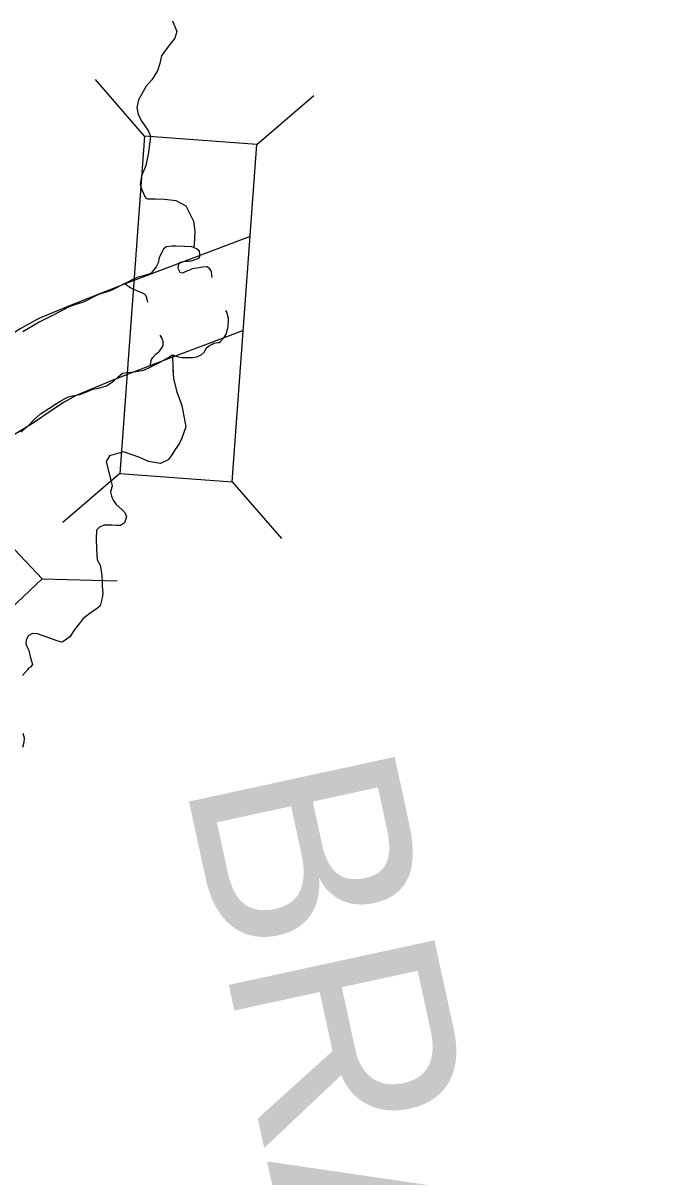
# Model space of a CAD drawing. Extents: x -492261 to -432772, y 1441225 to 1452922.
# Drawn here: x -459217.6 to -459161, y 1452255.8 to 1452357.2 of the extents above; entities that cross this region are included whole.
import ezdxf

# ---------------------------------------------------------------- set-up
doc = ezdxf.new("R2010")
doc.units = 0
doc.layers.add('Default', color=7, linetype='Continuous')

msp = doc.modelspace()

# ---------------------------------------------------------------- linework, layer by layer
at = {"layer": 'Default'}
for p, q in [((-459206.9, 1452347.24), (-459211.22, 1452352.23)), ((-459197.03, 1452346.51), (-459192.03, 1452350.83)), ((-459206.9, 1452347.24), (-459209.07, 1452317.62)), ((-459197.03, 1452346.51), (-459206.9, 1452347.24)), ((-459199.2, 1452316.89), (-459197.03, 1452346.51)), ((-459209.07, 1452317.62), (-459214.07, 1452313.3)), ((-459209.07, 1452317.62), (-459199.2, 1452316.89)), ((-459199.2, 1452316.89), (-459194.89, 1452311.9)), ((-459215.9, 1452308.37), (-459209.3, 1452308.18))]:
    msp.add_line(p, q, dxfattribs=at)
for points in [[(-459204.46, 1452357.37), (-459204.06, 1452356.44), (-459204.23, 1452355.87), (-459204.78, 1452355.19), (-459205.16, 1452354.69), (-459205.4, 1452354.31), (-459205.55, 1452353.64), (-459205.75, 1452352.99), (-459206.27, 1452352.21), (-459206.75, 1452351.63), (-459207.44, 1452350.43), (-459207.59, 1452349.78), (-459207.47, 1452349.15), (-459207.14, 1452348.55), (-459206.59, 1452347.75), (-459206.37, 1452347.25), (-459206.56, 1452345.82), (-459206.78, 1452344.67), (-459207.18, 1452343.74), (-459207.28, 1452343.02), (-459207.13, 1452342.54), (-459206.83, 1452341.82), (-459206.63, 1452341.74), (-459205.98, 1452341.74), (-459205.13, 1452341.72), (-459204.14, 1452341.59), (-459203.29, 1452341.14), (-459202.59, 1452339.79), (-459202.48, 1452338.87), (-459202.53, 1452337.69), (-459202.6, 1452337.47)], [(-459204.46, 1452357.37), (-459204.06, 1452356.44), (-459204.23, 1452355.87), (-459204.78, 1452355.19), (-459205.16, 1452354.69), (-459205.4, 1452354.31), (-459205.55, 1452353.64), (-459205.75, 1452352.99), (-459206.27, 1452352.21), (-459206.75, 1452351.63), (-459207.44, 1452350.43), (-459207.59, 1452349.78), (-459207.47, 1452349.15), (-459207.14, 1452348.55), (-459206.59, 1452347.75), (-459206.37, 1452347.25), (-459206.56, 1452345.82), (-459206.78, 1452344.67), (-459207.18, 1452343.74), (-459207.28, 1452343.02), (-459207.13, 1452342.54), (-459206.83, 1452341.82), (-459206.63, 1452341.74), (-459205.98, 1452341.74), (-459205.13, 1452341.72), (-459204.14, 1452341.59), (-459203.29, 1452341.14), (-459202.59, 1452339.79), (-459202.48, 1452338.87), (-459202.49, 1452338.68)], [(-459197.64, 1452338.44), (-459208.61, 1452334.27), (-459212.31, 1452332.82), (-459214.14, 1452332.08), (-459216.18, 1452331.24), (-459217.82, 1452330.32), (-459219.12, 1452329.48), (-459220.08, 1452328.79), (-459220.83, 1452328.29), (-459222.65, 1452327.2), (-459224.87, 1452325.39), (-459226.78, 1452323.67)], [(-459202.74, 1452337.53), (-459203.4, 1452337.57), (-459204.15, 1452337.58), (-459204.5, 1452337.58), (-459204.99, 1452337.54), (-459205.25, 1452337.31), (-459205.61, 1452336.58), (-459205.7, 1452336.13), (-459205.88, 1452335.77), (-459206.34, 1452335.18), (-459206.99, 1452334.99), (-459207.45, 1452334.86)], [(-459202.6, 1452337.47), (-459202.74, 1452337.53)], [(-459202.6, 1452337.47), (-459202.74, 1452337.53)], [(-459202.92, 1452336.29), (-459202.8, 1452336.31), (-459202.59, 1452336.37), (-459202.36, 1452336.44), (-459202.13, 1452336.52), (-459202.06, 1452336.68), (-459202.04, 1452336.89), (-459202.09, 1452337.15), (-459202.33, 1452337.36), (-459202.6, 1452337.47)], [(-459203.02, 1452335.46), (-459203.13, 1452335.41), (-459203.56, 1452335.21), (-459203.78, 1452335.28), (-459203.94, 1452335.64), (-459203.9, 1452336), (-459203.79, 1452336.17), (-459203.52, 1452336.23), (-459203.2, 1452336.26), (-459203.06, 1452336.27), (-459202.92, 1452336.29)], [(-459200.95, 1452334.83), (-459201.03, 1452335.3), (-459201.07, 1452335.45), (-459201.16, 1452335.59), (-459201.39, 1452335.76), (-459201.82, 1452335.74), (-459202.3, 1452335.65), (-459202.73, 1452335.59), (-459203.02, 1452335.46)], [(-459207.45, 1452334.86), (-459208, 1452334.63), (-459208.44, 1452334.41), (-459208.63, 1452334.3), (-459209.82, 1452333.7), (-459211.01, 1452333.3), (-459212.19, 1452332.7), (-459213.46, 1452332.28), (-459214.97, 1452331.51), (-459216.14, 1452330.92), (-459217.59, 1452330.05)], [(-459206.62, 1452332.67), (-459206.69, 1452333.05), (-459206.79, 1452333.24), (-459206.91, 1452333.37), (-459207.14, 1452333.5), (-459207.28, 1452333.54), (-459207.58, 1452333.65), (-459207.9, 1452333.81), (-459208.19, 1452333.96), (-459208.38, 1452334.08), (-459208.54, 1452334.21), (-459208.63, 1452334.3)], [(-459200.35, 1452329.13), (-459200.23, 1452329.21), (-459199.92, 1452329.56), (-459199.7, 1452329.92), (-459199.55, 1452330.52), (-459199.54, 1452331.23), (-459199.69, 1452331.8), (-459199.75, 1452331.94)], [(-459198.31, 1452330.16), (-459205.91, 1452327.27), (-459209.54, 1452325.86), (-459211.3, 1452325.14), (-459212.9, 1452324.48), (-459213.95, 1452323.89), (-459214.89, 1452323.28), (-459215.83, 1452322.61), (-459216.82, 1452321.95), (-459218.33, 1452321.04), (-459220, 1452319.69), (-459221.77, 1452318.09)], [(-459206.35, 1452326.99), (-459206.38, 1452327.14), (-459206.35, 1452327.42), (-459206.29, 1452327.62), (-459206.17, 1452327.81), (-459205.88, 1452328.12), (-459205.6, 1452328.36), (-459205.45, 1452328.56), (-459205.33, 1452328.74), (-459205.26, 1452328.93), (-459205.28, 1452329.19), (-459205.35, 1452329.47), (-459205.52, 1452329.76)], [(-459204.46, 1452328.03), (-459203.95, 1452327.88), (-459203.62, 1452327.82), (-459203.4, 1452327.81), (-459203.19, 1452327.81), (-459202.67, 1452327.82), (-459202.31, 1452327.86), (-459201.92, 1452328.03), (-459201.66, 1452328.29), (-459201.46, 1452328.66), (-459201.23, 1452328.84), (-459200.97, 1452328.99), (-459200.81, 1452329.08), (-459200.49, 1452329.12), (-459200.35, 1452329.13)], [(-459217.75, 1452321.28), (-459217.07, 1452321.85), (-459216.6, 1452322.37), (-459216.03, 1452322.85), (-459215.31, 1452323.33), (-459214.62, 1452323.76), (-459214.18, 1452324.03), (-459213.66, 1452324.32), (-459213.24, 1452324.44), (-459212.58, 1452324.56), (-459211.9, 1452324.82), (-459211.45, 1452325.02), (-459210.95, 1452325.1), (-459210.23, 1452325.31), (-459209.64, 1452325.73), (-459209.28, 1452326.06), (-459208.83, 1452326.42), (-459208.41, 1452326.5), (-459207.85, 1452326.56), (-459206.96, 1452326.7), (-459206.35, 1452326.99), (-459205.52, 1452327.39), (-459204.86, 1452327.78), (-459204.46, 1452328.03)], [(-459204.46, 1452328.03), (-459204.43, 1452326.94), (-459204.36, 1452325.94), (-459204.06, 1452324.79), (-459203.63, 1452323.59), (-459203.28, 1452321.71), (-459203.62, 1452320.71), (-459203.87, 1452320.21), (-459204.2, 1452319.71), (-459204.57, 1452319.16), (-459204.84, 1452318.81), (-459205.49, 1452318.5), (-459206.54, 1452318.68), (-459207.31, 1452319.03), (-459208.74, 1452319.53), (-459209.98, 1452319.17), (-459210.26, 1452318.67), (-459209.93, 1452317.25), (-459209.83, 1452316.92), (-459209.75, 1452316.52), (-459209.88, 1452315.97), (-459209.8, 1452315.62), (-459209.65, 1452315.27), (-459209.4, 1452314.89), (-459208.9, 1452314.44), (-459208.63, 1452314.19), (-459208.5, 1452313.82), (-459208.65, 1452313.27), (-459209.02, 1452313.04), (-459209.37, 1452313.04), (-459209.75, 1452313.07), (-459210.15, 1452313.09), (-459210.47, 1452313.09), (-459210.87, 1452312.89), (-459211.12, 1452312.64), (-459211.14, 1452311.84), (-459211.12, 1452311.01), (-459211.06, 1452310.03), (-459210.81, 1452309.56), (-459210.74, 1452309.23), (-459210.66, 1452308.63), (-459210.61, 1452308.16), (-459210.61, 1452307.73), (-459210.56, 1452307.1), (-459210.61, 1452306.7), (-459210.81, 1452305.98)], [(-459204.42, 1452326.74), (-459204.36, 1452325.94), (-459204.06, 1452324.79), (-459203.63, 1452323.59), (-459203.28, 1452321.71), (-459203.62, 1452320.71), (-459203.87, 1452320.21), (-459204.2, 1452319.71), (-459204.57, 1452319.16), (-459204.84, 1452318.81), (-459205.49, 1452318.5), (-459206.54, 1452318.68), (-459207.31, 1452319.03), (-459208.74, 1452319.53), (-459209.98, 1452319.17), (-459210.26, 1452318.67), (-459209.93, 1452317.25), (-459209.83, 1452316.92), (-459209.75, 1452316.52), (-459209.88, 1452315.97), (-459209.8, 1452315.62), (-459209.65, 1452315.27), (-459209.4, 1452314.89), (-459208.9, 1452314.44), (-459208.63, 1452314.19), (-459208.5, 1452313.82), (-459208.65, 1452313.27), (-459209.02, 1452313.04), (-459209.37, 1452313.04), (-459209.75, 1452313.07), (-459210.15, 1452313.09), (-459210.47, 1452313.09), (-459210.87, 1452312.89), (-459211.12, 1452312.64), (-459211.14, 1452311.84), (-459211.12, 1452311.01), (-459211.06, 1452310.03), (-459210.81, 1452309.56), (-459210.74, 1452309.23), (-459210.66, 1452308.63), (-459210.61, 1452308.16), (-459210.61, 1452307.73), (-459210.56, 1452307.1), (-459210.61, 1452306.7), (-459210.81, 1452305.98)], [(-459210.81, 1452305.98), (-459211.03, 1452305.78), (-459211.7, 1452305.32), (-459212.3, 1452304.87), (-459212.65, 1452304.42), (-459212.95, 1452304.02), (-459213.47, 1452303.27), (-459214.07, 1452302.82), (-459214.19, 1452302.79), (-459214.57, 1452302.92), (-459216.29, 1452303.54), (-459216.74, 1452303.57), (-459217.11, 1452303.36), (-459217.29, 1452302.96), (-459217.31, 1452302.64), (-459217.14, 1452302.24), (-459217.06, 1452302.06), (-459216.91, 1452301.41), (-459216.74, 1452300.84), (-459216.89, 1452300.64), (-459217.08, 1452300.51), (-459217.18, 1452300.36), (-459217.63, 1452299.88)], [(-459210.81, 1452305.98), (-459211.03, 1452305.78), (-459211.7, 1452305.32), (-459212.3, 1452304.87), (-459212.65, 1452304.42), (-459212.95, 1452304.02), (-459213.47, 1452303.27), (-459214.07, 1452302.82), (-459214.19, 1452302.79), (-459214.57, 1452302.92), (-459216.29, 1452303.54), (-459216.74, 1452303.57), (-459217.11, 1452303.36), (-459217.29, 1452302.96), (-459217.31, 1452302.64), (-459217.14, 1452302.24), (-459217.06, 1452302.06), (-459216.91, 1452301.41), (-459216.74, 1452300.84), (-459216.89, 1452300.64), (-459217.08, 1452300.51), (-459217.18, 1452300.36), (-459217.63, 1452299.88)], [(-459217.6, 1452294.8), (-459217.47, 1452294.4), (-459217.5, 1452293.97), (-459217.62, 1452293.55)], [(-459217.6, 1452294.8), (-459217.47, 1452294.4), (-459217.5, 1452293.97), (-459217.62, 1452293.55)]]:
    msp.add_lwpolyline(points, dxfattribs=at)
msp.add_lwpolyline([(-459243.48, 1452323.19), (-459223.1, 1452301.58), (-459215.9, 1452308.37), (-459236.28, 1452329.98)], close=True, dxfattribs=at)

# ---------------------------------------------------------------- texts
msp.add_text('BRADLEY', height=18.48, rotation=282.2358, dxfattribs=at).set_placement((-459203.43, 1452290.78))

doc.saveas('drawing.dxf')
